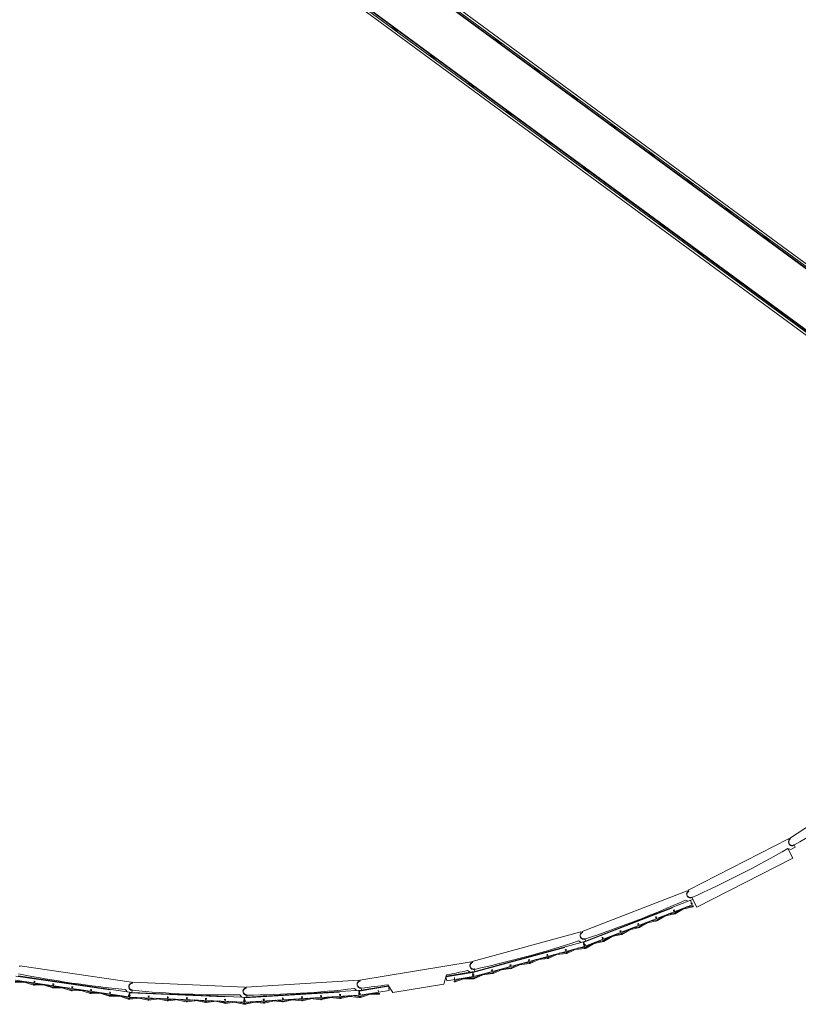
# Model space of a CAD drawing. Header units: metres. Extents: x 135583 to 135939, y 457896 to 458258.
# Tile 566 of 599: x 135708 to 135725, y 458208 to 458228. Entities that reach past the tile are written whole.
import ezdxf

# ---------------------------------------------------------------- set-up
doc = ezdxf.new("R2010")
doc.units = ezdxf.units.M
doc.linetypes.add('Hidden', pattern=[4, 2, -2])
doc.layers.add('NIEUWE INSTALLATIE', color=250, linetype='Continuous', lineweight=0)

msp = doc.modelspace()

# ---------------------------------------------------------------- linework, layer by layer
at = {"layer": 'NIEUWE INSTALLATIE'}
for p, q in [((135735.03, 458215.965), (135694.313, 458245.88)), ((135694.323, 458245.812), (135734.963, 458215.955)), ((135734.921, 458215.949), (135694.33, 458245.77)), ((135694.331, 458245.759), (135734.91, 458215.947)), ((135693.598, 458244.907), (135733.198, 458215.814)), ((135733.226, 458215.853), (135693.666, 458244.918)), ((135693.708, 458244.924), (135733.244, 458215.877)), ((135733.249, 458215.884), (135693.719, 458244.926)), ((135716.301, 458228.325), (135716.296, 458228.317)), ((135716.296, 458228.317), (135716.416, 458228.228)), ((135716.352, 458228.275), (135716.34, 458228.259)), ((135716.348, 458228.253), (135716.36, 458228.269)), ((135716.36, 458228.269), (135716.352, 458228.275)), ((135716.416, 458228.228), (135716.422, 458228.236)), ((135718.474, 458228.044), (135718.469, 458228.036)), ((135718.595, 458227.955), (135718.474, 458228.044)), ((135718.543, 458228.019), (135718.531, 458228.002)), ((135718.531, 458228.002), (135718.539, 458227.996)), ((135718.539, 458227.996), (135718.551, 458228.013)), ((135718.589, 458227.947), (135718.595, 458227.955)), ((135717.105, 458227.734), (135717.099, 458227.726)), ((135717.099, 458227.726), (135717.22, 458227.637)), ((135717.156, 458227.685), (135717.144, 458227.668)), ((135717.152, 458227.662), (135717.164, 458227.679)), ((135717.164, 458227.679), (135717.156, 458227.685)), ((135717.22, 458227.637), (135717.226, 458227.645)), ((135719.278, 458227.453), (135719.272, 458227.445)), ((135719.399, 458227.364), (135719.278, 458227.453)), ((135719.347, 458227.428), (135719.335, 458227.412)), ((135719.335, 458227.412), (135719.343, 458227.406)), ((135719.343, 458227.406), (135719.355, 458227.422)), ((135719.393, 458227.356), (135719.399, 458227.364)), ((135717.909, 458227.144), (135717.903, 458227.136)), ((135717.903, 458227.136), (135718.024, 458227.047)), ((135717.96, 458227.094), (135717.948, 458227.078)), ((135717.956, 458227.072), (135717.968, 458227.088)), ((135717.968, 458227.088), (135717.96, 458227.094)), ((135718.024, 458227.047), (135718.03, 458227.055)), ((135720.082, 458226.863), (135720.076, 458226.855)), ((135720.203, 458226.774), (135720.082, 458226.863)), ((135720.151, 458226.838), (135720.139, 458226.821)), ((135720.139, 458226.821), (135720.147, 458226.815)), ((135720.147, 458226.815), (135720.159, 458226.832)), ((135720.197, 458226.766), (135720.203, 458226.774)), ((135718.713, 458226.553), (135718.707, 458226.545)), ((135718.707, 458226.545), (135718.828, 458226.456)), ((135718.764, 458226.504), (135718.752, 458226.487)), ((135718.76, 458226.481), (135718.772, 458226.498)), ((135718.772, 458226.498), (135718.764, 458226.504)), ((135718.828, 458226.456), (135718.834, 458226.464)), ((135720.886, 458226.272), (135720.88, 458226.264)), ((135721.007, 458226.183), (135720.886, 458226.272)), ((135720.955, 458226.247), (135720.943, 458226.231)), ((135720.943, 458226.231), (135720.951, 458226.225)), ((135720.951, 458226.225), (135720.963, 458226.241)), ((135721.001, 458226.175), (135721.007, 458226.183)), ((135719.517, 458225.962), (135719.511, 458225.954)), ((135719.511, 458225.954), (135719.632, 458225.866)), ((135719.568, 458225.913), (135719.555, 458225.896)), ((135719.564, 458225.89), (135719.576, 458225.907)), ((135719.576, 458225.907), (135719.568, 458225.913)), ((135719.632, 458225.866), (135719.638, 458225.874)), ((135721.69, 458225.681), (135721.684, 458225.673)), ((135721.811, 458225.593), (135721.69, 458225.681)), ((135721.759, 458225.656), (135721.747, 458225.64)), ((135721.747, 458225.64), (135721.755, 458225.634)), ((135721.755, 458225.634), (135721.767, 458225.651)), ((135721.805, 458225.584), (135721.811, 458225.593)), ((135720.321, 458225.372), (135720.315, 458225.364)), ((135720.315, 458225.364), (135720.436, 458225.275)), ((135720.372, 458225.322), (135720.359, 458225.306)), ((135720.367, 458225.3), (135720.38, 458225.316)), ((135720.38, 458225.316), (135720.372, 458225.322)), ((135720.436, 458225.275), (135720.442, 458225.283)), ((135722.494, 458225.091), (135722.488, 458225.083)), ((135722.615, 458225.002), (135722.494, 458225.091)), ((135722.563, 458225.066), (135722.55, 458225.049)), ((135722.55, 458225.049), (135722.559, 458225.043)), ((135722.559, 458225.043), (135722.571, 458225.06)), ((135722.609, 458224.994), (135722.615, 458225.002)), ((135721.125, 458224.781), (135721.119, 458224.773)), ((135721.119, 458224.773), (135721.24, 458224.684)), ((135721.175, 458224.732), (135721.163, 458224.715)), ((135721.171, 458224.709), (135721.184, 458224.726)), ((135721.184, 458224.726), (135721.175, 458224.732)), ((135721.24, 458224.684), (135721.246, 458224.692)), ((135723.298, 458224.5), (135723.292, 458224.492)), ((135723.419, 458224.411), (135723.298, 458224.5)), ((135723.367, 458224.475), (135723.354, 458224.459)), ((135723.354, 458224.459), (135723.362, 458224.453)), ((135723.362, 458224.453), (135723.375, 458224.469)), ((135723.413, 458224.403), (135723.419, 458224.411)), ((135721.929, 458224.191), (135721.923, 458224.182)), ((135721.923, 458224.182), (135722.044, 458224.094)), ((135721.979, 458224.141), (135721.967, 458224.124)), ((135721.975, 458224.119), (135721.987, 458224.135)), ((135721.987, 458224.135), (135721.979, 458224.141)), ((135722.044, 458224.094), (135722.05, 458224.102)), ((135724.102, 458223.909), (135724.096, 458223.901)), ((135724.223, 458223.821), (135724.102, 458223.909)), ((135724.17, 458223.885), (135724.158, 458223.868)), ((135724.158, 458223.868), (135724.166, 458223.862)), ((135724.166, 458223.862), (135724.179, 458223.879)), ((135724.217, 458223.813), (135724.223, 458223.821)), ((135722.733, 458223.6), (135722.727, 458223.592)), ((135722.727, 458223.592), (135722.848, 458223.503)), ((135722.783, 458223.55), (135722.771, 458223.534)), ((135722.779, 458223.528), (135722.791, 458223.544)), ((135722.791, 458223.544), (135722.783, 458223.55)), ((135722.848, 458223.503), (135722.854, 458223.511)), ((135723.537, 458223.009), (135723.531, 458223.001)), ((135723.531, 458223.001), (135723.652, 458222.912)), ((135723.587, 458222.96), (135723.575, 458222.943)), ((135723.583, 458222.937), (135723.595, 458222.954)), ((135723.595, 458222.954), (135723.587, 458222.96)), ((135723.652, 458222.912), (135723.658, 458222.92)), ((135724.341, 458222.419), (135724.335, 458222.411)), ((135724.335, 458222.411), (135724.456, 458222.322)), ((135724.391, 458222.369), (135724.379, 458222.353)), ((135724.387, 458222.347), (135724.399, 458222.363)), ((135724.399, 458222.363), (135724.391, 458222.369)), ((135724.456, 458222.322), (135724.462, 458222.33)), ((135726.633, 458212.568), (135724.648, 458211.28)), ((135724.627, 458211.268), (135722.52, 458210.192)), ((135724.636, 458211.25), (135724.627, 458211.268)), ((135724.648, 458211.28), (135724.66, 458211.262)), ((135724.737, 458211.144), (135724.741, 458211.138)), ((135724.762, 458211.096), (135724.742, 458211.136)), ((135724.613, 458211.07), (135724.673, 458211.05)), ((135724.718, 458210.865), (135724.613, 458211.07)), ((135724.673, 458211.05), (135724.762, 458211.096)), ((135722.702, 458209.835), (135724.718, 458210.865)), ((135722.497, 458210.181), (135720.291, 458209.327)), ((135722.505, 458210.163), (135722.497, 458210.181)), ((135722.52, 458210.192), (135722.53, 458210.171)), ((135720.359, 458209.016), (135722.604, 458209.885)), ((135722.521, 458209.96), (135720.363, 458209.125)), ((135722.463, 458209.986), (135722.521, 458209.96)), ((135722.521, 458209.96), (135722.615, 458209.996)), ((135722.568, 458209.978), (135722.604, 458209.885)), ((135722.588, 458209.922), (135722.575, 458209.914)), ((135722.585, 458209.897), (135722.598, 458209.904)), ((135722.594, 458210.047), (135722.597, 458210.04)), ((135722.597, 458210.04), (135722.702, 458209.835)), ((135722.615, 458209.996), (135722.598, 458210.038)), ((135721.873, 458209.554), (135722.115, 458209.696)), ((135721.97, 458209.639), (135722.245, 458209.698)), ((135722.24, 458209.717), (135722.087, 458209.685)), ((135722.214, 458209.777), (135722.201, 458209.769)), ((135722.211, 458209.752), (135722.224, 458209.759)), ((135722.232, 458209.781), (135722.217, 458209.778)), ((135722.221, 458209.758), (135722.236, 458209.761)), ((135722.373, 458209.796), (135722.237, 458209.716)), ((135722.248, 458209.699), (135722.49, 458209.841)), ((135722.344, 458209.784), (135722.619, 458209.843)), ((135722.615, 458209.862), (135722.461, 458209.83)), ((135721.465, 458209.487), (135721.452, 458209.479)), ((135721.462, 458209.462), (135721.476, 458209.47)), ((135721.483, 458209.491), (135721.468, 458209.488)), ((135721.473, 458209.468), (135721.487, 458209.472)), ((135721.625, 458209.506), (135721.489, 458209.426)), ((135721.499, 458209.409), (135721.741, 458209.551)), ((135721.596, 458209.495), (135721.87, 458209.553)), ((135721.866, 458209.572), (135721.712, 458209.54)), ((135721.84, 458209.632), (135721.827, 458209.624)), ((135721.837, 458209.607), (135721.85, 458209.615)), ((135721.857, 458209.636), (135721.843, 458209.633)), ((135721.847, 458209.613), (135721.862, 458209.616)), ((135721.999, 458209.651), (135721.863, 458209.571)), ((135720.267, 458209.319), (135717.985, 458208.697)), ((135720.273, 458209.3), (135720.267, 458209.319)), ((135720.291, 458209.327), (135720.299, 458209.306)), ((135720.75, 458209.119), (135720.993, 458209.261)), ((135720.847, 458209.205), (135721.122, 458209.263)), ((135721.118, 458209.282), (135720.964, 458209.25)), ((135721.091, 458209.342), (135721.078, 458209.334)), ((135721.088, 458209.317), (135721.101, 458209.325)), ((135721.109, 458209.346), (135721.094, 458209.343)), ((135721.098, 458209.324), (135721.113, 458209.327)), ((135721.25, 458209.361), (135721.115, 458209.281)), ((135721.125, 458209.264), (135721.367, 458209.406)), ((135721.221, 458209.35), (135721.496, 458209.408)), ((135721.492, 458209.427), (135721.338, 458209.395)), ((135720.269, 458209.097), (135718.036, 458208.488)), ((135720.213, 458209.128), (135720.269, 458209.097)), ((135720.269, 458209.097), (135720.365, 458209.123)), ((135720.317, 458209.11), (135720.343, 458209.014)), ((135720.331, 458209.052), (135720.317, 458209.045)), ((135720.347, 458209.118), (135720.322, 458209.109)), ((135720.359, 458209.016), (135720.322, 458209.109)), ((135720.36, 458209.056), (135720.346, 458209.053)), ((135720.35, 458209.176), (135720.352, 458209.169)), ((135720.365, 458209.123), (135720.353, 458209.167)), ((135720.502, 458209.071), (135720.366, 458208.992)), ((135720.376, 458208.974), (135720.618, 458209.116)), ((135720.473, 458209.06), (135720.747, 458209.118)), ((135720.743, 458209.138), (135720.59, 458209.105)), ((135720.717, 458209.197), (135720.704, 458209.189)), ((135720.714, 458209.172), (135720.727, 458209.18)), ((135720.735, 458209.201), (135720.72, 458209.198)), ((135720.724, 458209.179), (135720.739, 458209.182)), ((135720.876, 458209.216), (135720.74, 458209.136)), ((135718.02, 458208.38), (135720.343, 458209.014)), ((135719.557, 458208.84), (135719.543, 458208.834)), ((135719.575, 458208.843), (135719.56, 458208.841)), ((135719.717, 458208.843), (135719.574, 458208.778)), ((135719.582, 458208.759), (135719.838, 458208.876)), ((135719.687, 458208.835), (135719.966, 458208.864)), ((135719.964, 458208.884), (135719.808, 458208.868)), ((135719.944, 458208.946), (135719.93, 458208.94)), ((135719.938, 458208.922), (135719.952, 458208.928)), ((135719.962, 458208.948), (135719.947, 458208.947)), ((135719.949, 458208.927), (135719.964, 458208.929)), ((135720.104, 458208.948), (135719.961, 458208.883)), ((135719.969, 458208.865), (135720.225, 458208.981)), ((135720.074, 458208.94), (135720.353, 458208.97)), ((135720.351, 458208.99), (135720.195, 458208.973)), ((135720.326, 458209.027), (135720.339, 458209.033)), ((135720.35, 458209.034), (135720.365, 458209.037)), ((135717.961, 458208.691), (135715.626, 458208.306)), ((135717.964, 458208.672), (135717.961, 458208.691)), ((135717.985, 458208.697), (135717.991, 458208.675)), ((135718.782, 458208.629), (135718.769, 458208.623)), ((135718.801, 458208.631), (135718.785, 458208.63)), ((135718.943, 458208.631), (135718.8, 458208.566)), ((135718.808, 458208.548), (135719.063, 458208.664)), ((135718.913, 458208.623), (135719.192, 458208.653)), ((135719.19, 458208.673), (135719.033, 458208.656)), ((135719.17, 458208.735), (135719.156, 458208.728)), ((135719.164, 458208.71), (135719.178, 458208.716)), ((135719.188, 458208.737), (135719.173, 458208.736)), ((135719.175, 458208.716), (135719.19, 458208.717)), ((135719.33, 458208.737), (135719.187, 458208.672)), ((135719.195, 458208.654), (135719.45, 458208.77)), ((135719.3, 458208.729), (135719.579, 458208.759)), ((135719.577, 458208.778), (135719.421, 458208.762)), ((135719.551, 458208.816), (135719.565, 458208.822)), ((135719.562, 458208.821), (135719.577, 458208.823)), ((135708.486, 458208.607), (135708.483, 458208.585)), ((135710.827, 458208.264), (135708.486, 458208.607)), ((135717.939, 458208.47), (135717.433, 458208.386)), ((135717.887, 458208.507), (135717.939, 458208.47)), ((135717.939, 458208.47), (135718.038, 458208.486)), ((135717.988, 458208.478), (135718.005, 458208.379)), ((135718.019, 458208.483), (135717.994, 458208.476)), ((135718.02, 458208.38), (135717.994, 458208.476)), ((135718.026, 458208.42), (135718.011, 458208.419)), ((135718.168, 458208.42), (135718.025, 458208.355)), ((135718.028, 458208.54), (135718.03, 458208.533)), ((135718.038, 458208.486), (135718.03, 458208.53)), ((135718.033, 458208.337), (135718.289, 458208.453)), ((135718.138, 458208.412), (135718.418, 458208.442)), ((135718.415, 458208.461), (135718.259, 458208.445)), ((135718.395, 458208.523), (135718.381, 458208.517)), ((135718.39, 458208.499), (135718.404, 458208.505)), ((135718.413, 458208.526), (135718.398, 458208.524)), ((135718.4, 458208.504), (135718.415, 458208.506)), ((135718.555, 458208.526), (135718.412, 458208.461)), ((135718.421, 458208.442), (135718.676, 458208.559)), ((135718.526, 458208.518), (135718.805, 458208.547)), ((135718.803, 458208.567), (135718.646, 458208.551)), ((135718.777, 458208.605), (135718.791, 458208.611)), ((135718.788, 458208.61), (135718.803, 458208.612)), ((135708.543, 458208.28), (135708.386, 458208.278)), ((135708.386, 458208.258), (135708.667, 458208.262)), ((135708.391, 458208.303), (135710.774, 458207.953)), ((135710.739, 458208.059), (135708.449, 458208.395)), ((135708.513, 458208.285), (135708.78, 458208.2)), ((135708.786, 458208.219), (135708.636, 458208.267)), ((135708.792, 458208.284), (135708.777, 458208.284)), ((135708.778, 458208.264), (135708.793, 458208.264)), ((135708.94, 458208.222), (135708.783, 458208.22)), ((135708.79, 458208.265), (135708.804, 458208.26)), ((135708.81, 458208.279), (135708.796, 458208.284)), ((135708.91, 458208.227), (135709.177, 458208.142)), ((135709.19, 458208.226), (135709.174, 458208.226)), ((135709.207, 458208.221), (135709.193, 458208.225)), ((135710.824, 458208.244), (135710.827, 458208.264)), ((135713.215, 458208.161), (135710.851, 458208.261)), ((135710.851, 458208.261), (135710.851, 458208.239)), ((135715.602, 458208.304), (135713.24, 458208.161)), ((135715.603, 458208.284), (135715.602, 458208.304)), ((135715.626, 458208.306), (135715.63, 458208.284)), ((135716.32, 458208.046), (135717.387, 458208.222)), ((135717.387, 458208.222), (135717.441, 458208.414)), ((135717.449, 458208.288), (135717.433, 458208.385)), ((135717.449, 458208.288), (135718.005, 458208.379)), ((135717.619, 458208.354), (135717.604, 458208.354)), ((135717.604, 458208.334), (135717.619, 458208.334)), ((135717.76, 458208.339), (135717.611, 458208.289)), ((135717.618, 458208.27), (135717.884, 458208.359)), ((135717.73, 458208.334), (135718.01, 458208.335)), ((135718.01, 458208.355), (135717.853, 458208.354)), ((135717.997, 458208.418), (135717.982, 458208.414)), ((135717.989, 458208.395), (135718.003, 458208.399)), ((135718.013, 458208.399), (135718.028, 458208.4)), ((135708.783, 458208.2), (135709.064, 458208.204)), ((135709.183, 458208.161), (135709.033, 458208.208)), ((135709.175, 458208.206), (135709.19, 458208.206)), ((135709.337, 458208.164), (135709.18, 458208.162)), ((135709.18, 458208.142), (135709.461, 458208.146)), ((135709.187, 458208.206), (135709.201, 458208.202)), ((135709.307, 458208.168), (135709.574, 458208.084)), ((135709.58, 458208.103), (135709.431, 458208.15)), ((135709.587, 458208.168), (135709.572, 458208.167)), ((135709.572, 458208.147), (135709.587, 458208.148)), ((135709.734, 458208.106), (135709.577, 458208.103)), ((135709.578, 458208.083), (135709.858, 458208.088)), ((135709.584, 458208.148), (135709.598, 458208.144)), ((135709.604, 458208.163), (135709.59, 458208.167)), ((135709.704, 458208.11), (135709.971, 458208.026)), ((135709.977, 458208.045), (135709.828, 458208.092)), ((135709.984, 458208.109), (135709.969, 458208.109)), ((135709.969, 458208.089), (135709.984, 458208.089)), ((135710.131, 458208.047), (135709.974, 458208.045)), ((135709.975, 458208.025), (135710.255, 458208.029)), ((135709.981, 458208.09), (135709.995, 458208.085)), ((135710.001, 458208.104), (135709.987, 458208.109)), ((135710.101, 458208.052), (135710.369, 458207.967)), ((135710.375, 458207.986), (135710.225, 458208.034)), ((135710.381, 458208.051), (135710.366, 458208.051)), ((135710.366, 458208.031), (135710.381, 458208.031)), ((135710.378, 458208.032), (135710.392, 458208.027)), ((135710.398, 458208.046), (135710.384, 458208.051)), ((135710.701, 458208.11), (135710.739, 458208.059)), ((135710.739, 458208.059), (135710.838, 458208.045)), ((135710.788, 458208.052), (135710.774, 458207.953)), ((135710.789, 458207.949), (135710.793, 458208.049)), ((135710.819, 458208.048), (135710.793, 458208.049)), ((135713.149, 458207.948), (135710.837, 458208.047)), ((135710.838, 458208.045), (135710.844, 458208.089)), ((135710.845, 458208.099), (135710.844, 458208.092)), ((135713.214, 458208.141), (135713.215, 458208.161)), ((135713.24, 458208.161), (135713.241, 458208.138)), ((135715.557, 458208.086), (135713.247, 458207.946)), ((135715.51, 458208.128), (135715.557, 458208.086)), ((135715.557, 458208.086), (135715.657, 458208.092)), ((135715.609, 458208.029), (135715.594, 458208.025)), ((135715.599, 458208.006), (135715.614, 458208.009)), ((135715.607, 458208.089), (135715.613, 458207.989)), ((135715.638, 458208.091), (135715.612, 458208.086)), ((135715.629, 458207.988), (135715.612, 458208.086)), ((135715.639, 458208.027), (135715.624, 458208.027)), ((135715.624, 458208.007), (135715.639, 458208.007)), ((135715.629, 458207.988), (135716.24, 458208.088)), ((135715.78, 458208.013), (135715.631, 458207.963)), ((135715.638, 458207.944), (135715.904, 458208.033)), ((135715.653, 458208.146), (135715.654, 458208.139)), ((135715.657, 458208.092), (135715.654, 458208.137)), ((135716.224, 458208.187), (135715.656, 458208.093)), ((135715.75, 458208.008), (135716.03, 458208.008)), ((135716.03, 458208.028), (135715.873, 458208.028)), ((135716.017, 458208.092), (135716.002, 458208.087)), ((135716.009, 458208.068), (135716.023, 458208.073)), ((135716.21, 458208.208), (135716.32, 458208.046)), ((135716.224, 458208.186), (135716.24, 458208.088)), ((135710.529, 458207.989), (135710.371, 458207.987)), ((135710.372, 458207.967), (135710.652, 458207.971)), ((135710.498, 458207.994), (135710.766, 458207.909)), ((135710.772, 458207.928), (135710.622, 458207.976)), ((135710.778, 458207.993), (135710.763, 458207.993)), ((135710.763, 458207.973), (135710.778, 458207.973)), ((135710.942, 458207.942), (135710.786, 458207.924)), ((135710.788, 458207.969), (135710.803, 458207.966)), ((135710.788, 458207.904), (135711.067, 458207.937)), ((135710.789, 458207.949), (135713.194, 458207.846)), ((135710.807, 458207.986), (135710.792, 458207.989)), ((135710.911, 458207.944), (135711.186, 458207.887)), ((135711.19, 458207.907), (135711.036, 458207.938)), ((135711.19, 458207.972), (135711.175, 458207.97)), ((135711.177, 458207.95), (135711.192, 458207.952)), ((135711.343, 458207.925), (135711.187, 458207.907)), ((135711.189, 458207.952), (135711.204, 458207.949)), ((135711.189, 458207.887), (135711.468, 458207.92)), ((135711.208, 458207.968), (135711.193, 458207.972)), ((135711.312, 458207.927), (135711.587, 458207.87)), ((135711.591, 458207.89), (135711.437, 458207.921)), ((135711.591, 458207.955), (135711.576, 458207.953)), ((135711.578, 458207.933), (135711.593, 458207.935)), ((135711.744, 458207.908), (135711.588, 458207.89)), ((135711.59, 458207.935), (135711.605, 458207.932)), ((135711.59, 458207.87), (135711.869, 458207.903)), ((135711.609, 458207.951), (135711.594, 458207.954)), ((135711.713, 458207.909), (135711.988, 458207.853)), ((135711.992, 458207.872), (135711.838, 458207.904)), ((135711.992, 458207.937), (135711.977, 458207.936)), ((135711.979, 458207.916), (135711.994, 458207.918)), ((135712.145, 458207.891), (135711.989, 458207.873)), ((135711.991, 458207.918), (135712.006, 458207.915)), ((135711.991, 458207.853), (135712.27, 458207.886)), ((135712.01, 458207.934), (135711.995, 458207.937)), ((135712.114, 458207.892), (135712.389, 458207.836)), ((135712.393, 458207.855), (135712.239, 458207.887)), ((135712.393, 458207.92), (135712.378, 458207.919)), ((135712.38, 458207.899), (135712.395, 458207.901)), ((135712.546, 458207.874), (135712.39, 458207.855)), ((135712.392, 458207.901), (135712.407, 458207.898)), ((135712.392, 458207.836), (135712.671, 458207.869)), ((135712.411, 458207.917), (135712.396, 458207.92)), ((135712.515, 458207.875), (135712.79, 458207.819)), ((135712.794, 458207.838), (135712.64, 458207.87)), ((135712.794, 458207.903), (135712.779, 458207.902)), ((135712.781, 458207.882), (135712.796, 458207.883)), ((135712.947, 458207.857), (135712.791, 458207.838)), ((135712.793, 458207.884), (135712.808, 458207.881)), ((135712.793, 458207.818), (135713.072, 458207.852)), ((135712.812, 458207.9), (135712.797, 458207.903)), ((135712.916, 458207.858), (135713.191, 458207.802)), ((135713.195, 458207.821), (135713.041, 458207.853)), ((135713.106, 458207.995), (135713.149, 458207.948)), ((135713.149, 458207.948), (135713.249, 458207.944)), ((135713.194, 458207.886), (135713.179, 458207.884)), ((135713.182, 458207.865), (135713.197, 458207.866)), ((135713.199, 458207.946), (135713.194, 458207.846)), ((135713.23, 458207.945), (135713.204, 458207.943)), ((135713.21, 458207.843), (135713.204, 458207.943)), ((135713.207, 458207.863), (135713.222, 458207.862)), ((135713.224, 458207.882), (135713.209, 458207.883)), ((135713.21, 458207.843), (135715.613, 458207.989)), ((135713.363, 458207.853), (135713.21, 458207.818)), ((135713.214, 458207.799), (135713.488, 458207.86)), ((135713.249, 458207.944), (135713.251, 458207.989)), ((135713.25, 458207.999), (135713.25, 458207.991)), ((135713.332, 458207.851), (135713.611, 458207.823)), ((135713.613, 458207.843), (135713.457, 458207.858)), ((135713.606, 458207.907), (135713.591, 458207.904)), ((135713.596, 458207.885), (135713.611, 458207.888)), ((135713.607, 458207.888), (135713.622, 458207.886)), ((135713.624, 458207.906), (135713.609, 458207.908)), ((135713.764, 458207.877), (135713.61, 458207.843)), ((135713.615, 458207.823), (135713.888, 458207.885)), ((135713.733, 458207.875), (135714.012, 458207.847)), ((135714.014, 458207.867), (135713.858, 458207.883)), ((135714.007, 458207.932), (135713.992, 458207.928)), ((135713.996, 458207.909), (135714.011, 458207.912)), ((135714.008, 458207.912), (135714.023, 458207.91)), ((135714.025, 458207.93), (135714.01, 458207.932)), ((135714.164, 458207.901), (135714.011, 458207.867)), ((135714.015, 458207.847), (135714.289, 458207.909)), ((135714.133, 458207.899), (135714.413, 458207.871)), ((135714.415, 458207.891), (135714.258, 458207.907)), ((135714.407, 458207.956), (135714.393, 458207.953)), ((135714.397, 458207.933), (135714.412, 458207.936)), ((135714.409, 458207.936), (135714.424, 458207.935)), ((135714.426, 458207.955), (135714.411, 458207.956)), ((135714.565, 458207.925), (135714.411, 458207.891)), ((135714.416, 458207.871), (135714.69, 458207.933)), ((135714.534, 458207.924), (135714.813, 458207.895)), ((135714.815, 458207.915), (135714.659, 458207.931)), ((135714.808, 458207.98), (135714.793, 458207.977)), ((135714.798, 458207.957), (135714.812, 458207.961)), ((135714.809, 458207.96), (135714.824, 458207.959)), ((135714.826, 458207.979), (135714.811, 458207.98)), ((135714.965, 458207.95), (135714.812, 458207.915)), ((135714.816, 458207.896), (135715.09, 458207.957)), ((135714.934, 458207.948), (135715.214, 458207.92)), ((135715.216, 458207.94), (135715.059, 458207.955)), ((135715.209, 458208.004), (135715.194, 458208.001)), ((135715.198, 458207.981), (135715.213, 458207.985)), ((135715.21, 458207.985), (135715.225, 458207.983)), ((135715.227, 458208.003), (135715.212, 458208.004)), ((135715.366, 458207.974), (135715.213, 458207.939)), ((135715.217, 458207.92), (135715.491, 458207.981)), ((135715.335, 458207.972), (135715.614, 458207.944)), ((135715.616, 458207.964), (135715.46, 458207.98))]:
    msp.add_line(p, q, dxfattribs=at)
at = {"layer": 'NIEUWE INSTALLATIE', "linetype": 'Hidden'}
for p, q in [((135720.326, 458209.099), (135722.572, 458209.969)), ((135717.996, 458208.466), (135720.319, 458209.1)), ((135717.434, 458208.377), (135717.99, 458208.468)), ((135708.404, 458208.392), (135710.787, 458208.042)), ((135710.792, 458208.039), (135713.198, 458207.936)), ((135713.204, 458207.933), (135715.608, 458208.079)), ((135715.614, 458208.076), (135716.226, 458208.177))]:
    msp.add_line(p, q, dxfattribs=at)
at = {"layer": 'NIEUWE INSTALLATIE'}
for centre, radius, start, end in [((135714.105, 458229.615), 21.319, 299.925, 306.0112), ((135724.699, 458211.203), 0.07, 122.9681, 302.9681), ((135713.918, 458229.512), 21.319, 294.0234, 300.1095), ((135722.562, 458210.109), 0.07, 117.0665, 297.0665), ((135713.721, 458229.43), 21.319, 288.1218, 294.2079), ((135720.324, 458209.241), 0.07, 111.1648, 291.1648), ((135713.517, 458229.368), 21.319, 282.2201, 288.3063), ((135718.013, 458208.609), 0.08, 128.1721, 282.1894), ((135718.009, 458208.607), 0.07, 105.2632, 285.2632), ((135712.67, 458229.338), 21.319, 258.6136, 264.6997), ((135713.308, 458229.328), 21.319, 281.1791, 282.4046), ((135710.848, 458208.169), 0.07, 87.5583, 267.5583), ((135712.882, 458229.313), 21.319, 264.5152, 270.6013), ((135713.246, 458208.069), 0.07, 93.4599, 273.4599), ((135713.095, 458229.31), 21.319, 270.4168, 276.503), ((135713.308, 458229.328), 21.319, 276.3185, 277.8234)]:
    msp.add_arc(centre, radius, start, end, dxfattribs=at)
for centre, major_axis, start_param, end_param in [((135724.702, 458211.205), (-0.0796, 0.0078), 5.785696, 8.473804), ((135722.566, 458210.111), (-0.0784, 0.016), 5.785696, 8.473804), ((135722.593, 458209.913), (-0.00838, 0.00545), 4.087866, 5.135063), ((135722.593, 458209.913), (-0.00435, 0.00901), 3.221874, 4.632105), ((135722.242, 458209.707), (-0.00361, 0.00933), 4.712389, 7.853981), ((135722.242, 458209.707), (-0.00361, 0.00933), 4.712389, 7.853981), ((135722.242, 458209.707), (0.00863, 0.00506), 2.980717, 6.12231), ((135722.242, 458209.707), (0.00863, 0.00506), 2.980717, 6.12231), ((135722.617, 458209.852), (0.00545, 0.00838), 5.658663, 8.800255), ((135722.617, 458209.852), (-0.00993, 0.00122), 0.491397, 3.63299), ((135721.868, 458209.563), (-0.0069, 0.00723), 4.319689, 7.461282), ((135721.868, 458209.563), (-0.0069, 0.00723), 4.319689, 7.461282), ((135721.868, 458209.563), (0.00825, 0.00566), 2.909769, 6.051361), ((135721.868, 458209.563), (0.00825, 0.00566), 2.909769, 6.051361), ((135720.328, 458209.243), (-0.0763, 0.024), 5.785696, 8.473804), ((135721.12, 458209.273), (-0.0069, 0.00723), 4.31969, 7.461283), ((135721.12, 458209.273), (-0.0069, 0.00723), 4.31969, 7.461283), ((135721.12, 458209.273), (0.00933, 0.00361), 3.141593, 6.283185), ((135721.12, 458209.273), (0.00933, 0.00361), 3.141593, 6.283185), ((135721.494, 458209.418), (-0.00506, 0.00863), 4.551514, 7.693106), ((135721.494, 458209.418), (-0.00506, 0.00863), 4.551514, 7.693106), ((135721.494, 458209.418), (0.00723, 0.0069), 2.748894, 5.890486), ((135721.494, 458209.418), (0.00723, 0.0069), 2.748894, 5.890486), ((135720.348, 458209.044), (-0.0063, 0.00776), 5.810203, 7.541565), ((135720.335, 458209.043), (-0.00778, 0.00629), 4.087866, 5.135063), ((135720.348, 458209.044), (-0.00915, 0.00404), 0.785398, 2.195629), ((135720.335, 458209.043), (-0.0034, 0.00941), 3.221874, 4.632105), ((135720.745, 458209.128), (-0.0069, 0.00723), 4.31969, 7.461283), ((135720.745, 458209.128), (-0.0069, 0.00723), 4.31969, 7.461283), ((135720.745, 458209.128), (0.00933, 0.00361), 3.141593, 6.283185), ((135720.745, 458209.128), (0.00933, 0.00361), 3.141593, 6.283185), ((135719.965, 458208.874), (-0.00263, 0.00965), 4.712389, 7.853981), ((135719.965, 458208.874), (-0.00263, 0.00965), 4.712389, 7.853981), ((135719.965, 458208.874), (0.0091, 0.00414), 2.980717, 6.12231), ((135719.965, 458208.874), (0.0091, 0.00414), 2.980717, 6.12231), ((135720.352, 458208.98), (0.00629, 0.00778), 5.658663, 8.800255), ((135720.352, 458208.98), (-0.00975, 0.00223), 0.491397, 3.63299), ((135720.371, 458208.983), (0.00404, 0.00915), 5.497787, 8.63938), ((135720.371, 458208.983), (-0.0069, 0.00723), 1.178097, 4.31969), ((135719.191, 458208.663), (-0.00414, 0.0091), 4.551514, 7.693106), ((135719.191, 458208.663), (-0.00414, 0.0091), 4.551514, 7.693106), ((135719.191, 458208.663), (0.00791, 0.00612), 2.748894, 5.890486), ((135719.191, 458208.663), (0.00791, 0.00612), 2.748894, 5.890486), ((135719.578, 458208.769), (-0.00612, 0.00791), 4.319689, 7.461282), ((135719.578, 458208.769), (-0.00612, 0.00791), 4.319689, 7.461282), ((135719.578, 458208.769), (0.00878, 0.00478), 2.909769, 6.051361), ((135719.578, 458208.769), (0.00878, 0.00478), 2.909769, 6.051361), ((135718.416, 458208.452), (-0.00612, 0.00791), 4.31969, 7.461283), ((135718.416, 458208.452), (-0.00612, 0.00791), 4.31969, 7.461283), ((135718.416, 458208.452), (0.00965, 0.00263), 3.141593, 6.283185), ((135718.416, 458208.452), (0.00965, 0.00263), 3.141593, 6.283185), ((135718.804, 458208.557), (-0.00612, 0.00791), 4.31969, 7.461283), ((135718.804, 458208.557), (-0.00612, 0.00791), 4.31969, 7.461283), ((135718.804, 458208.557), (0.00965, 0.00263), 3.141593, 6.283185), ((135718.804, 458208.557), (0.00965, 0.00263), 3.141593, 6.283185), ((135708.783, 458208.21), (-0.00245, 0.0097), 4.31969, 7.461283), ((135708.783, 458208.21), (-0.00245, 0.0097), 4.31969, 7.461283), ((135710.852, 458208.169), (-0.0604, 0.0525), 5.785696, 8.473804), ((135715.646, 458208.216), (-0.0698, 0.0391), 5.785696, 8.473804), ((135715.641, 458208.215), (0.0698, 0.0057), 1.652491, 4.794084), ((135717.614, 458208.279), (-0.00163, 0.00987), 4.712389, 7.853981), ((135717.614, 458208.279), (0.00948, 0.00319), 2.980717, 6.12231), ((135718.01, 458208.345), (0.00705, 0.00709), 5.658663, 8.800255), ((135718.01, 458208.345), (-0.00947, 0.00322), 0.491397, 3.63299), ((135718.012, 458208.409), (-0.00991, -0.00135), 5.366887, 6.414085), ((135718, 458208.409), (-0.00709, 0.00705), 4.087866, 5.135063), ((135718, 458208.409), (-0.00241, 0.0097), 3.221874, 4.632105), ((135718.012, 458208.409), (-0.00868, 0.00496), 0.785398, 2.195629), ((135718.029, 458208.346), (0.00496, 0.00868), 5.497787, 8.63938), ((135718.029, 458208.346), (-0.00612, 0.00791), 1.178097, 4.31969), ((135708.783, 458208.21), (0.00989, -0.00145), 3.141593, 6.283185), ((135708.783, 458208.21), (0.00989, -0.00145), 3.141593, 6.283185), ((135709.18, 458208.152), (-0.00245, 0.0097), 4.31969, 7.461283), ((135709.18, 458208.152), (-0.00245, 0.0097), 4.31969, 7.461283), ((135709.18, 458208.152), (0.00989, -0.00145), 3.141593, 6.283185), ((135709.18, 458208.152), (0.00989, -0.00145), 3.141593, 6.283185), ((135709.577, 458208.093), (-0.00015, 0.01), 4.551514, 7.693106), ((135709.577, 458208.093), (-0.00015, 0.01), 4.551514, 7.693106), ((135709.577, 458208.093), (0.0097, 0.00245), 2.748894, 5.890486), ((135709.577, 458208.093), (0.0097, 0.00245), 2.748894, 5.890486), ((135709.974, 458208.035), (0.00996, 0.00086), 2.909769, 6.051361), ((135709.974, 458208.035), (0.00996, 0.00086), 2.909769, 6.051361), ((135709.974, 458208.035), (-0.00245, 0.0097), 4.319689, 7.461282), ((135709.974, 458208.035), (-0.00245, 0.0097), 4.319689, 7.461282), ((135713.25, 458208.069), (-0.0654, 0.046), 5.785696, 8.473804), ((135715.624, 458208.017), (-0.00999, -0.00032), 5.366887, 6.414085), ((135715.611, 458208.019), (-0.0014, 0.0099), 3.221874, 4.632105), ((135715.624, 458208.017), (-0.00813, 0.00583), 0.785398, 2.195629), ((135715.611, 458208.019), (-0.00633, 0.00774), 4.087866, 5.135063), ((135716.03, 458208.018), (-0.00528, 0.00849), 4.31969, 7.461283), ((135716.03, 458208.018), (0.00987, 0.00163), 3.141593, 6.283185), ((135710.372, 458207.977), (0.01, 0.00015), 2.980717, 6.12231), ((135710.372, 458207.977), (0.01, 0.00015), 2.980717, 6.12231), ((135710.372, 458207.977), (0.00145, 0.00989), 4.712389, 7.853981), ((135710.372, 458207.977), (0.00145, 0.00989), 4.712389, 7.853981), ((135710.769, 458207.919), (-0.00804, 0.00595), 0.491397, 3.63299), ((135710.769, 458207.919), (0.00888, 0.00461), 5.658663, 8.800255), ((135710.787, 458207.914), (0.00737, 0.00676), 5.497787, 8.63938), ((135710.787, 458207.914), (-0.00343, 0.00939), 1.178097, 4.31969), ((135710.778, 458207.983), (0.00065, 0.00998), 3.221874, 4.632105), ((135710.79, 458207.979), (-0.00985, 0.00173), 5.366887, 6.414085), ((135710.79, 458207.979), (-0.00676, 0.00737), 0.785398, 2.195629), ((135710.778, 458207.983), (-0.00461, 0.00888), 4.087866, 5.135063), ((135711.188, 458207.897), (-0.00343, 0.00939), 4.31969, 7.461283), ((135711.188, 458207.897), (-0.00343, 0.00939), 4.31969, 7.461283), ((135711.188, 458207.897), (0.00999, -0.00043), 3.141593, 6.283185), ((135711.188, 458207.897), (0.00999, -0.00043), 3.141593, 6.283185), ((135711.589, 458207.88), (-0.00343, 0.00939), 4.31969, 7.461283), ((135711.589, 458207.88), (-0.00343, 0.00939), 4.31969, 7.461283), ((135711.589, 458207.88), (0.00999, -0.00043), 3.141593, 6.283185), ((135711.589, 458207.88), (0.00999, -0.00043), 3.141593, 6.283185), ((135711.99, 458207.863), (-0.00118, 0.00993), 4.551514, 7.693106), ((135711.99, 458207.863), (-0.00118, 0.00993), 4.551514, 7.693106), ((135711.99, 458207.863), (0.00939, 0.00343), 2.748894, 5.890486), ((135711.99, 458207.863), (0.00939, 0.00343), 2.748894, 5.890486), ((135712.391, 458207.846), (-0.00343, 0.00939), 4.319689, 7.461282), ((135712.391, 458207.846), (-0.00343, 0.00939), 4.319689, 7.461282), ((135712.391, 458207.846), (0.00982, 0.00188), 2.909769, 6.051361), ((135712.391, 458207.846), (0.00982, 0.00188), 2.909769, 6.051361), ((135712.792, 458207.828), (0.00043, 0.00999), 4.712389, 7.853981), ((135712.792, 458207.828), (0.00043, 0.00999), 4.712389, 7.853981), ((135712.792, 458207.828), (0.00993, 0.00118), 2.980717, 6.12231), ((135712.792, 458207.828), (0.00993, 0.00118), 2.980717, 6.12231), ((135713.193, 458207.811), (0.00835, 0.0055), 5.658663, 8.800255), ((135713.193, 458207.811), (-0.00861, 0.00509), 0.491397, 3.63299), ((135713.196, 458207.876), (-0.00038, 0.00999), 3.221874, 4.632105), ((135713.208, 458207.873), (-0.00998, 0.0007), 5.366887, 6.414085), ((135713.208, 458207.873), (-0.00748, 0.00663), 0.785398, 2.195629), ((135713.196, 458207.876), (-0.0055, 0.00835), 4.087866, 5.135063), ((135713.212, 458207.809), (0.00663, 0.00748), 5.497787, 8.63938), ((135713.212, 458207.809), (-0.00438, 0.00899), 1.178097, 4.31969), ((135713.612, 458207.833), (-0.00438, 0.00899), 4.31969, 7.461283), ((135713.612, 458207.833), (-0.00438, 0.00899), 4.31969, 7.461283), ((135713.612, 458207.833), (0.00998, 0.0006), 3.141593, 6.283185), ((135713.612, 458207.833), (0.00998, 0.0006), 3.141593, 6.283185), ((135714.013, 458207.857), (-0.00438, 0.00899), 4.31969, 7.461283), ((135714.013, 458207.857), (-0.00438, 0.00899), 4.31969, 7.461283), ((135714.013, 458207.857), (0.00998, 0.0006), 3.141593, 6.283185), ((135714.013, 458207.857), (0.00998, 0.0006), 3.141593, 6.283185), ((135714.414, 458207.881), (-0.00219, 0.00976), 4.551514, 7.693106), ((135714.414, 458207.881), (-0.00219, 0.00976), 4.551514, 7.693106), ((135714.414, 458207.881), (0.00899, 0.00438), 2.748894, 5.890486), ((135714.414, 458207.881), (0.00899, 0.00438), 2.748894, 5.890486), ((135714.814, 458207.905), (-0.00438, 0.00899), 4.319689, 7.461282), ((135714.814, 458207.905), (-0.00438, 0.00899), 4.319689, 7.461282), ((135714.814, 458207.905), (0.00958, 0.00288), 2.909769, 6.051361), ((135714.814, 458207.905), (0.00958, 0.00288), 2.909769, 6.051361), ((135715.215, 458207.93), (-0.0006, 0.00998), 4.712389, 7.853981), ((135715.215, 458207.93), (-0.0006, 0.00998), 4.712389, 7.853981), ((135715.215, 458207.93), (0.00976, 0.00219), 2.980717, 6.12231), ((135715.215, 458207.93), (0.00976, 0.00219), 2.980717, 6.12231), ((135715.615, 458207.954), (0.00774, 0.00633), 5.658663, 8.800255), ((135715.615, 458207.954), (-0.00909, 0.00418), 0.491397, 3.63299), ((135715.634, 458207.953), (0.00583, 0.00813), 5.497787, 8.63938), ((135715.634, 458207.953), (-0.00528, 0.00849), 1.178097, 4.31969)]:
    msp.add_ellipse(centre, major_axis=major_axis, ratio=1, start_param=start_param, end_param=end_param, dxfattribs=at)

doc.saveas('drawing.dxf')
